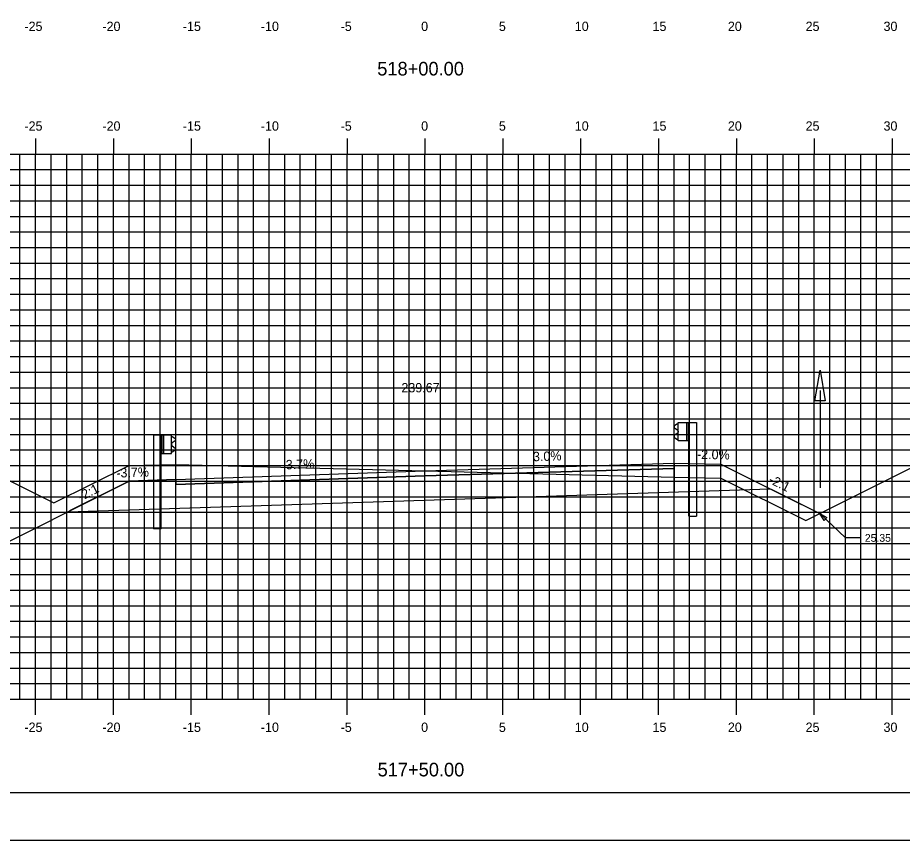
# Model space of a CAD drawing. Extents: x 1170543 to 1177585, y 609599 to 610623.
# Drawn here: x 1173778.6 to 1173835.4, y 609598.8 to 609651.6 of the extents above; entities that cross this region are included whole.
import ezdxf

# ---------------------------------------------------------------- set-up
doc = ezdxf.new("R2010")
doc.units = 0
for name, color, linetype in [('ANNOTATION', 7, 'Continuous'), ('BORDER', 7, 'Continuous'), ('D_Drainage_Ditch_Line', 7, 'Continuous'), ('D_Guardrail_Beam_Lt', 7, 'Continuous'), ('D_Guardrail_Beam_Rt', 7, 'Continuous'), ('D_Roadway_Centerline', 7, 'Continuous'), ('D_Roadway_Centerline_Text', 7, 'Continuous'), ('D_Roadway_Edge_Shoulder', 7, 'Continuous'), ('D_Roadway_Edge_TW', 7, 'Continuous'), ('D_Roadway_Pavement', 7, 'Continuous'), ('D_Roadway_SlopeLines', 7, 'Continuous'), ('D_Roadway_SubGrade', 7, 'Continuous'), ('H_V ANNOTATION', 7, 'Continuous'), ('MAJOR', 7, 'Continuous'), ('MINOR', 7, 'Continuous'), ('PLOT BOUNDARY', 7, 'Continuous'), ('S_Roadway_Centerline', 7, 'Continuous'), ('SHADING', 7, 'Continuous')]:
    doc.layers.add(name, color=color, linetype=linetype)

msp = doc.modelspace()

# ---------------------------------------------------------------- linework, layer by layer
at = {"layer": 'ANNOTATION'}
for p in [(1173830.123, 609619.785), (1173832.775, 609618.229)]:
    msp.add_line(p, (1173831.775, 609618.229), dxfattribs=at)
msp.add_lwpolyline([(1173830.402, 609619.351), (1173830.123, 609619.785), (1173830.573, 609619.533)], close=True, dxfattribs=at)
at = {"layer": 'BORDER'}
msp.add_line((1173729.774, 609601.872), (1173889.774, 609601.872), dxfattribs=at)
at = {"layer": 'D_Drainage_Ditch_Line'}
msp.add_line((1173830.147, 609627.692), (1173830.146, 609621.448), dxfattribs=at)
msp.add_lwpolyline([(1173830.475, 609627.035), (1173829.819, 609627.035), (1173830.147, 609629.004)], close=True, dxfattribs=at)
at = {"layer": 'D_Guardrail_Beam_Lt'}
for p, q in [((1173787.345, 609624.817), (1173787.345, 609618.817)), ((1173787.815, 609624.817), (1173787.345, 609624.817)), ((1173788.503, 609624.817), (1173787.815, 609624.817)), ((1173787.815, 609624.817), (1173787.815, 609623.65)), ((1173787.878, 609624.817), (1173787.878, 609623.65)), ((1173787.982, 609624.817), (1173787.982, 609623.65)), ((1173788.503, 609623.65), (1173788.503, 609624.817)), ((1173788.503, 609624.734), (1173788.577, 609624.719)), ((1173788.593, 609624.712), (1173788.736, 609624.612)), ((1173788.507, 609624.269), (1173788.507, 609624.199)), ((1173788.736, 609624.469), (1173788.541, 609624.333)), ((1173788.541, 609624.134), (1173788.736, 609623.998)), ((1173787.815, 609623.65), (1173788.503, 609623.65)), ((1173787.836, 609618.817), (1173787.836, 609623.65)), ((1173788.577, 609623.748), (1173788.503, 609623.734)), ((1173788.736, 609623.855), (1173788.593, 609623.755)), ((1173787.836, 609618.817), (1173787.345, 609618.817))]:
    msp.add_line(p, q, dxfattribs=at)
for centre, major_axis, start_param, end_param in [((1173788.569, 609624.678), (0.0417, 0), 0.959931, 1.376053), ((1173788.686, 609624.541), (0.0877, 0), 5.323254, 7.243116), ((1173788.586, 609624.269), (-0.0789, 0), 5.323254, 6.283185), ((1173788.586, 609624.199), (-0.0789, 0), 6.283185, 7.243116), ((1173788.686, 609623.926), (0.0877, 0), 5.323254, 7.243116), ((1173788.569, 609623.789), (0.0417, 0), 4.907132, 5.323254)]:
    msp.add_ellipse(centre, major_axis=major_axis, ratio=0.995501, start_param=start_param, end_param=end_param, dxfattribs=at)
at = {"layer": 'D_Guardrail_Beam_Rt'}
for p, q in [((1173820.955, 609625.529), (1173820.811, 609625.429)), ((1173820.811, 609625.286), (1173821.007, 609625.15)), ((1173821.045, 609625.55), (1173820.97, 609625.536)), ((1173821.04, 609625.085), (1173821.04, 609625.015)), ((1173821.045, 609625.633), (1173821.732, 609625.633)), ((1173821.045, 609624.467), (1173821.045, 609625.633)), ((1173821.565, 609625.633), (1173821.565, 609624.467)), ((1173821.67, 609625.633), (1173821.67, 609624.467)), ((1173821.732, 609625.633), (1173822.203, 609625.633)), ((1173821.732, 609625.633), (1173821.732, 609624.467)), ((1173822.203, 609625.633), (1173822.203, 609619.633)), ((1173821.007, 609624.951), (1173820.811, 609624.814)), ((1173820.811, 609624.671), (1173820.955, 609624.571)), ((1173820.97, 609624.565), (1173821.045, 609624.55)), ((1173821.732, 609624.467), (1173821.045, 609624.467)), ((1173821.711, 609619.633), (1173821.711, 609624.467)), ((1173821.711, 609619.633), (1173822.203, 609619.633))]:
    msp.add_line(p, q, dxfattribs=at)
for centre, major_axis, start_param, end_param in [((1173820.861, 609625.357), (-0.0877, 0), 5.323254, 7.243116), ((1173820.979, 609625.495), (-0.0417, 0), 4.907132, 5.323254), ((1173820.961, 609625.085), (0.0789, 0), 0, 0.959931), ((1173820.861, 609624.743), (-0.0877, 0), 5.323254, 7.243116), ((1173820.979, 609624.605), (-0.0417, 0), 0.959931, 1.376053), ((1173820.961, 609625.015), (0.0789, 0), 5.323254, 6.283185)]:
    msp.add_ellipse(centre, major_axis=major_axis, ratio=0.995501, start_param=start_param, end_param=end_param, dxfattribs=at)
at = {"layer": 'D_Roadway_Centerline'}
msp.add_lwpolyline([(1173775.979, 609616.972), (1173785.774, 609621.87), (1173788.774, 609621.98), (1173804.774, 609622.54), (1173820.774, 609623.02), (1173823.774, 609622.96), (1173827.893, 609620.9), (1173830.123, 609619.785)], dxfattribs=at)
at = {"layer": 'D_Roadway_Edge_Shoulder'}
for points in [[(1173820.774, 609623.02), (1173820.774, 609622.686)], [(1173788.774, 609621.98), (1173788.774, 609621.646)]]:
    msp.add_lwpolyline(points, dxfattribs=at)
at = {"layer": 'D_Roadway_Edge_TW'}
msp.add_lwpolyline([(1173788.774, 609621.646), (1173788.774, 609621.98), (1173804.774, 609622.54), (1173820.774, 609623.02), (1173820.774, 609622.686), (1173804.774, 609622.206)], close=True, dxfattribs=at)
at = {"layer": 'D_Roadway_Pavement'}
msp.add_lwpolyline([(1173788.774, 609621.646), (1173788.774, 609621.646), (1173804.774, 609622.206), (1173820.774, 609622.686), (1173820.774, 609622.686), (1173804.774, 609622.206)], close=True, dxfattribs=at)
for points in [[(1173820.774, 609622.686), (1173820.774, 609622.686)], [(1173820.774, 609622.686), (1173820.774, 609622.686)], [(1173788.774, 609621.646), (1173788.774, 609621.646)], [(1173788.774, 609621.646), (1173788.774, 609621.646)]]:
    msp.add_lwpolyline(points, dxfattribs=at)
at = {"layer": 'D_Roadway_SlopeLines'}
for points in [[(1173823.774, 609622.96), (1173830.123, 609619.785)], [(1173785.774, 609621.87), (1173781.958, 609619.962)]]:
    msp.add_lwpolyline(points, dxfattribs=at)
at = {"layer": 'D_Roadway_SubGrade'}
for p, q in [((1173820.774, 609623.02), (1173823.774, 609622.96)), ((1173820.774, 609621.168), (1173820.774, 609623.02)), ((1173823.774, 609622.96), (1173827.893, 609620.9)), ((1173804.774, 609622.206), (1173820.774, 609622.686)), ((1173820.774, 609622.686), (1173820.774, 609621.168)), ((1173785.774, 609621.87), (1173781.958, 609619.962)), ((1173788.774, 609621.98), (1173785.774, 609621.87)), ((1173788.774, 609621.646), (1173804.774, 609622.206)), ((1173788.774, 609620.127), (1173788.774, 609621.98)), ((1173788.774, 609620.127), (1173788.774, 609621.646))]:
    msp.add_line(p, q, dxfattribs=at)
at = {"layer": 'MAJOR'}
for p, q in [((1173779.774, 609643.874), (1173779.774, 609642.872)), ((1173784.774, 609643.874), (1173784.774, 609642.872)), ((1173789.774, 609643.874), (1173789.774, 609642.872)), ((1173794.774, 609643.874), (1173794.774, 609642.872)), ((1173799.774, 609643.874), (1173799.774, 609642.872)), ((1173804.774, 609643.874), (1173804.774, 609642.872)), ((1173809.774, 609643.874), (1173809.774, 609642.872)), ((1173814.774, 609643.874), (1173814.774, 609642.872)), ((1173819.774, 609643.874), (1173819.774, 609642.872)), ((1173824.774, 609643.874), (1173824.774, 609642.872)), ((1173829.774, 609643.874), (1173829.774, 609642.872)), ((1173834.774, 609643.874), (1173834.774, 609642.872)), ((1173734.774, 609642.872), (1173874.774, 609642.872)), ((1173734.774, 609642.872), (1173874.774, 609642.872)), ((1173779.774, 609607.872), (1173779.774, 609642.872)), ((1173784.774, 609607.872), (1173784.774, 609642.872)), ((1173789.774, 609607.872), (1173789.774, 609642.872)), ((1173794.774, 609607.872), (1173794.774, 609642.872)), ((1173799.774, 609607.872), (1173799.774, 609642.872)), ((1173804.774, 609607.872), (1173804.774, 609642.872)), ((1173809.774, 609607.872), (1173809.774, 609642.872)), ((1173814.774, 609607.872), (1173814.774, 609642.872)), ((1173819.774, 609607.872), (1173819.774, 609642.872)), ((1173824.774, 609607.872), (1173824.774, 609642.872)), ((1173829.774, 609607.872), (1173829.774, 609642.872)), ((1173834.774, 609607.872), (1173834.774, 609642.872)), ((1173734.774, 609637.872), (1173874.774, 609637.872)), ((1173734.774, 609632.872), (1173874.774, 609632.872)), ((1173734.774, 609627.872), (1173874.774, 609627.872)), ((1173734.774, 609622.872), (1173874.774, 609622.872)), ((1173734.774, 609617.872), (1173874.774, 609617.872)), ((1173734.774, 609612.872), (1173874.774, 609612.872)), ((1173734.774, 609607.872), (1173874.774, 609607.872)), ((1173734.774, 609607.872), (1173874.774, 609607.872)), ((1173779.774, 609606.87), (1173779.774, 609607.872)), ((1173784.774, 609606.87), (1173784.774, 609607.872)), ((1173789.774, 609606.87), (1173789.774, 609607.872)), ((1173794.774, 609606.87), (1173794.774, 609607.872)), ((1173799.774, 609606.87), (1173799.774, 609607.872)), ((1173804.774, 609606.87), (1173804.774, 609607.872)), ((1173809.774, 609606.87), (1173809.774, 609607.872)), ((1173814.774, 609606.87), (1173814.774, 609607.872)), ((1173819.774, 609606.87), (1173819.774, 609607.872)), ((1173824.774, 609606.87), (1173824.774, 609607.872)), ((1173829.774, 609606.87), (1173829.774, 609607.872)), ((1173834.774, 609606.87), (1173834.774, 609607.872))]:
    msp.add_line(p, q, dxfattribs=at)
at = {"layer": 'MINOR'}
for p, q in [((1173778.774, 609607.872), (1173778.774, 609642.872)), ((1173780.774, 609607.872), (1173780.774, 609642.872)), ((1173781.774, 609607.872), (1173781.774, 609642.872)), ((1173782.774, 609607.872), (1173782.774, 609642.872)), ((1173783.774, 609607.872), (1173783.774, 609642.872)), ((1173785.774, 609607.872), (1173785.774, 609642.872)), ((1173786.774, 609607.872), (1173786.774, 609642.872)), ((1173787.774, 609607.872), (1173787.774, 609642.872)), ((1173788.774, 609607.872), (1173788.774, 609642.872)), ((1173790.774, 609607.872), (1173790.774, 609642.872)), ((1173791.774, 609607.872), (1173791.774, 609642.872)), ((1173792.774, 609607.872), (1173792.774, 609642.872)), ((1173793.774, 609607.872), (1173793.774, 609642.872)), ((1173795.774, 609607.872), (1173795.774, 609642.872)), ((1173796.774, 609607.872), (1173796.774, 609642.872)), ((1173797.774, 609607.872), (1173797.774, 609642.872)), ((1173798.774, 609607.872), (1173798.774, 609642.872)), ((1173800.774, 609607.872), (1173800.774, 609642.872)), ((1173801.774, 609607.872), (1173801.774, 609642.872)), ((1173802.774, 609607.872), (1173802.774, 609642.872)), ((1173803.774, 609607.872), (1173803.774, 609642.872)), ((1173805.774, 609607.872), (1173805.774, 609642.872)), ((1173806.774, 609607.872), (1173806.774, 609642.872)), ((1173807.774, 609607.872), (1173807.774, 609642.872)), ((1173808.774, 609607.872), (1173808.774, 609642.872)), ((1173810.774, 609607.872), (1173810.774, 609642.872)), ((1173811.774, 609607.872), (1173811.774, 609642.872)), ((1173812.774, 609607.872), (1173812.774, 609642.872)), ((1173813.774, 609607.872), (1173813.774, 609642.872)), ((1173815.774, 609607.872), (1173815.774, 609642.872)), ((1173816.774, 609607.872), (1173816.774, 609642.872)), ((1173817.774, 609607.872), (1173817.774, 609642.872)), ((1173818.774, 609607.872), (1173818.774, 609642.872)), ((1173820.774, 609607.872), (1173820.774, 609642.872)), ((1173821.774, 609607.872), (1173821.774, 609642.872)), ((1173822.774, 609607.872), (1173822.774, 609642.872)), ((1173823.774, 609607.872), (1173823.774, 609642.872)), ((1173825.774, 609607.872), (1173825.774, 609642.872)), ((1173826.774, 609607.872), (1173826.774, 609642.872)), ((1173827.774, 609607.872), (1173827.774, 609642.872)), ((1173828.774, 609607.872), (1173828.774, 609642.872)), ((1173830.774, 609607.872), (1173830.774, 609642.872)), ((1173831.774, 609607.872), (1173831.774, 609642.872)), ((1173832.774, 609607.872), (1173832.774, 609642.872)), ((1173833.774, 609607.872), (1173833.774, 609642.872)), ((1173734.774, 609641.872), (1173874.774, 609641.872)), ((1173734.774, 609640.872), (1173874.774, 609640.872)), ((1173734.774, 609639.872), (1173874.774, 609639.872)), ((1173734.774, 609638.872), (1173874.774, 609638.872)), ((1173734.774, 609636.872), (1173874.774, 609636.872)), ((1173734.774, 609635.872), (1173874.774, 609635.872)), ((1173734.774, 609634.872), (1173874.774, 609634.872)), ((1173734.774, 609633.872), (1173874.774, 609633.872)), ((1173734.774, 609631.872), (1173874.774, 609631.872)), ((1173734.774, 609630.872), (1173874.774, 609630.872)), ((1173734.774, 609629.872), (1173874.774, 609629.872)), ((1173734.774, 609628.872), (1173874.774, 609628.872)), ((1173734.774, 609626.872), (1173874.774, 609626.872)), ((1173734.774, 609625.872), (1173874.774, 609625.872)), ((1173734.774, 609624.872), (1173874.774, 609624.872)), ((1173734.774, 609623.872), (1173874.774, 609623.872)), ((1173734.774, 609621.872), (1173874.774, 609621.872)), ((1173734.774, 609620.872), (1173874.774, 609620.872)), ((1173734.774, 609619.872), (1173874.774, 609619.872)), ((1173734.774, 609618.872), (1173874.774, 609618.872)), ((1173734.774, 609616.872), (1173874.774, 609616.872)), ((1173734.774, 609615.872), (1173874.774, 609615.872)), ((1173734.774, 609614.872), (1173874.774, 609614.872)), ((1173734.774, 609613.872), (1173874.774, 609613.872)), ((1173734.774, 609611.872), (1173874.774, 609611.872)), ((1173734.774, 609610.872), (1173874.774, 609610.872)), ((1173734.774, 609609.872), (1173874.774, 609609.872)), ((1173734.774, 609608.872), (1173874.774, 609608.872))]:
    msp.add_line(p, q, dxfattribs=at)
at = {"layer": 'PLOT BOUNDARY'}
msp.add_lwpolyline([(1173721.681, 609598.813), (1173891.681, 609598.813), (1173891.681, 609708.813), (1173721.681, 609708.813)], close=True, dxfattribs=at)
at = {"layer": 'S_Roadway_Centerline'}
msp.add_lwpolyline([(1173766.567, 609627.657), (1173780.941, 609620.47), (1173780.941, 609620.47), (1173785.774, 609622.886), (1173785.774, 609622.886), (1173785.774, 609622.886), (1173788.774, 609622.946), (1173788.774, 609622.946), (1173804.774, 609622.538), (1173804.774, 609622.538), (1173820.774, 609622.13), (1173820.774, 609622.13), (1173823.774, 609622.07), (1173823.774, 609622.07), (1173829.233, 609619.34), (1173829.234, 609619.34), (1173837.958, 609623.702)], dxfattribs=at)
at = {"layer": 'SHADING'}
msp.add_line((1173781.836, 609619.901), (1173826.954, 609621.369), dxfattribs=at)

# ---------------------------------------------------------------- texts
at = {"layer": 'ANNOTATION'}
for s, rotation, p in [('3.0%', 1.7184, (1173811.722, 609623.148)), ('-2.0%', 358.8542, (1173822.242, 609623.301)), ('-3.7%', 2.0045, (1173795.584, 609622.619)), ('-3.7%', 2.0999, (1173784.968, 609622.093)), ('-2:1', 333.4349, (1173826.794, 609621.785)), ('-2:1', 26.5651, (1173782.674, 609620.576))]:
    msp.add_text(s, height=0.6, rotation=rotation, dxfattribs=at).set_placement(p)
msp.add_text("25.35'", height=0.5, dxfattribs=at).set_placement((1173833.025, 609617.979))
at = {"layer": 'D_Roadway_Centerline'}
for s, p in [('C', (1173804.769, 609622.54)), ('L', (1173804.774, 609622.532))]:
    msp.add_text(s, height=0.0146, dxfattribs=at).set_placement(p)
at = {"layer": 'D_Roadway_Centerline_Text'}
msp.add_text('239.67', height=0.6, dxfattribs=at).set_placement((1173803.265, 609627.572))
at = {"layer": 'H_V ANNOTATION'}
for s, height, p in [('-25', 0.6, (1173779.059, 609650.772)), ('-20', 0.6, (1173784.067, 609650.772)), ('-15', 0.6, (1173789.231, 609650.772)), ('-10', 0.6, (1173794.239, 609650.772)), ('-5', 0.6, (1173799.364, 609650.772)), ('0', 0.6, (1173804.533, 609650.772)), ('5', 0.6, (1173809.525, 609650.772)), ('10', 0.6, (1173814.399, 609650.772)), ('15', 0.6, (1173819.391, 609650.772)), ('20', 0.6, (1173824.228, 609650.772)), ('25', 0.6, (1173829.22, 609650.772)), ('30', 0.6, (1173834.222, 609650.772)), ('518+00.00', 0.875, (1173801.715, 609647.915)), ('-25', 0.6, (1173779.059, 609644.372)), ('-20', 0.6, (1173784.067, 609644.372)), ('-15', 0.6, (1173789.231, 609644.372)), ('-10', 0.6, (1173794.239, 609644.372)), ('-5', 0.6, (1173799.364, 609644.372)), ('0', 0.6, (1173804.533, 609644.372)), ('5', 0.6, (1173809.525, 609644.372)), ('10', 0.6, (1173814.399, 609644.372)), ('15', 0.6, (1173819.391, 609644.372)), ('20', 0.6, (1173824.228, 609644.372)), ('25', 0.6, (1173829.22, 609644.372)), ('30', 0.6, (1173834.222, 609644.372)), ('-25', 0.6, (1173779.059, 609605.772)), ('-20', 0.6, (1173784.067, 609605.772)), ('-15', 0.6, (1173789.231, 609605.772)), ('-10', 0.6, (1173794.239, 609605.772)), ('-5', 0.6, (1173799.364, 609605.772)), ('0', 0.6, (1173804.533, 609605.772)), ('5', 0.6, (1173809.525, 609605.772)), ('10', 0.6, (1173814.399, 609605.772)), ('15', 0.6, (1173819.391, 609605.772)), ('20', 0.6, (1173824.228, 609605.772)), ('25', 0.6, (1173829.22, 609605.772)), ('30', 0.6, (1173834.222, 609605.772)), ('517+50.00', 0.875, (1173801.738, 609602.915))]:
    msp.add_text(s, height=height, dxfattribs=at).set_placement(p)

doc.saveas('drawing.dxf')
